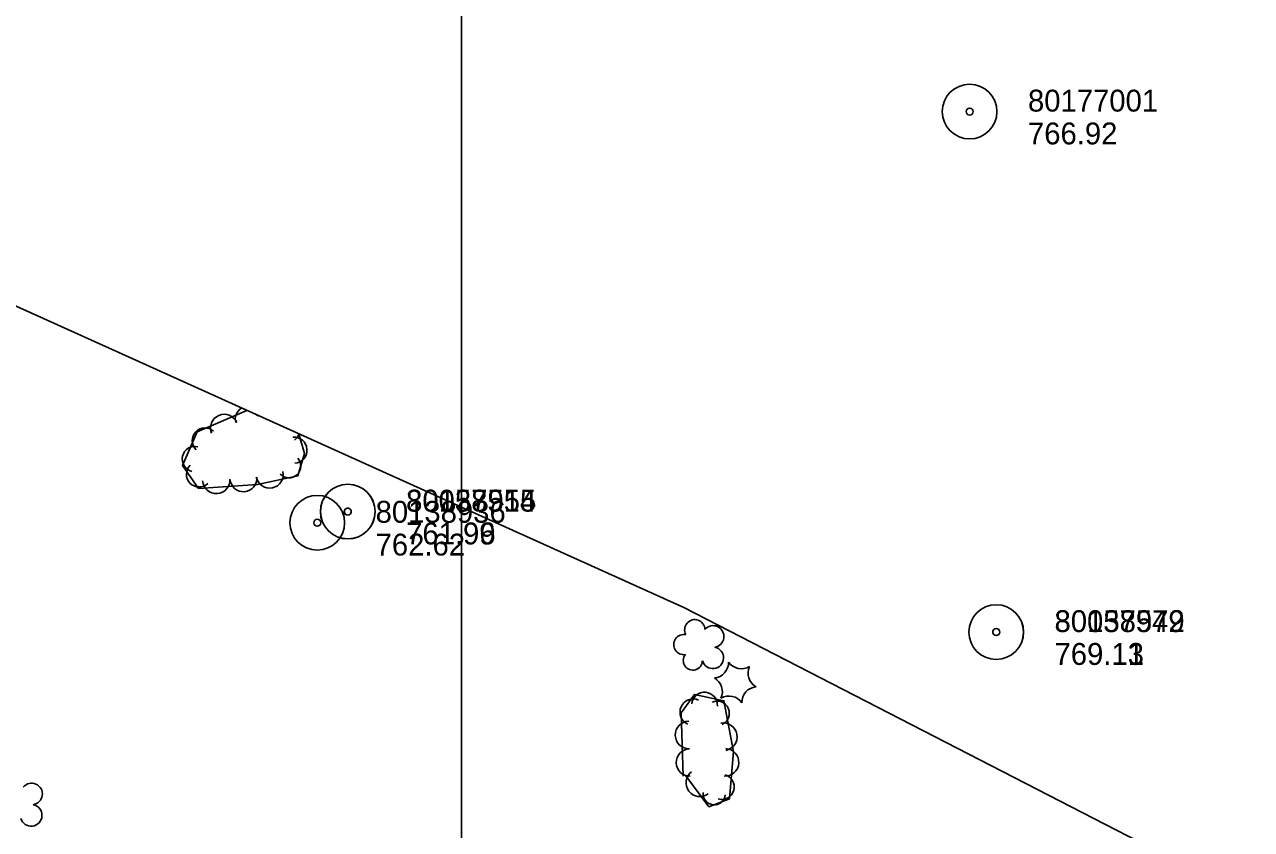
# Model space of a CAD drawing. Extents: x 591954 to 597000, y 198576 to 213500.
# Drawn here: x 595880.1 to 596216.8, y 204616 to 204836.8 of the extents above; entities that cross this region are included whole.
import ezdxf

# ---------------------------------------------------------------- set-up
doc = ezdxf.new("R2010")
doc.units = 0
for name, color, linetype in [('Level 10', 7, 'Continuous'), ('Level 18', 7, 'Continuous'), ('Level 4', 7, 'Continuous'), ('Level 6', 7, 'Continuous')]:
    doc.layers.add(name, color=color, linetype=linetype)

msp = doc.modelspace()

# ---------------------------------------------------------------- linework, layer by layer
at = {"layer": 'Level 10'}
msp.add_line((596000, 204000), (596000, 205500), dxfattribs=at)
msp.add_line((596000, 204000), (596000, 205500), dxfattribs=at)
msp.add_line((596000, 204000), (596000, 205500), dxfattribs=at)
at = {"layer": 'Level 18'}
for points in [[(595941.16, 204730.91), (595927.51, 204725.07), (595923.51, 204715.8), (595927.88, 204709.53), (595944.04, 204710.64)], [(595941.16, 204730.91), (595927.51, 204725.07), (595923.51, 204715.8), (595927.88, 204709.53), (595944.04, 204710.64)], [(595941.16, 204730.91), (595927.51, 204725.07), (595923.51, 204715.8), (595927.88, 204709.53), (595944.04, 204710.64)], [(595944.04, 204710.64), (595955.15, 204712.99), (595956.99, 204719.09), (595955.41, 204724.48)], [(595944.04, 204710.64), (595955.15, 204712.99), (595956.99, 204719.09), (595955.41, 204724.48)], [(595944.04, 204710.64), (595955.15, 204712.99), (595956.99, 204719.09), (595955.41, 204724.48)], [(596061.55, 204630.68), (596067.9, 204622.2), (596073.56, 204624.35), (596074.67, 204637.32), (596072.04, 204651.26), (596063.92, 204653.01), (596060.33, 204647.94), (596060.85, 204630.55)], [(596061.55, 204630.68), (596067.9, 204622.2), (596073.56, 204624.35), (596074.67, 204637.32), (596072.04, 204651.26), (596063.92, 204653.01), (596060.33, 204647.94), (596060.85, 204630.55)], [(596061.55, 204630.68), (596067.9, 204622.2), (596073.56, 204624.35), (596074.67, 204637.32), (596072.04, 204651.26), (596063.92, 204653.01), (596060.33, 204647.94), (596060.85, 204630.55)]]:
    msp.add_lwpolyline(points, dxfattribs=at)
for centre, radius, start, end in [((595941.57, 204728.5), 3.6, 121.3969, 195.0216), ((595941.57, 204728.5), 3.6, 121.3969, 195.0216), ((595941.57, 204728.5), 3.6, 121.3969, 195.0216), ((595934.92, 204726.11), 3.75, 23.1982, 203.1829), ((595934.92, 204726.11), 3.75, 23.1982, 203.1829), ((595934.92, 204726.11), 3.75, 23.1982, 203.1829), ((595947.62, 204728.34), 3.75, 160.42, 163.9598), ((595947.62, 204728.34), 3.75, 160.42, 163.9598), ((595947.62, 204728.34), 3.75, 160.42, 163.9598), ((595929.63, 204722.65), 3.48, 46.6007, 226.5854), ((595929.63, 204722.65), 3.48, 46.6007, 226.5854), ((595929.63, 204722.65), 3.48, 46.6007, 226.5854), ((595954.04, 204720), 3.61, 274.7871, 94.7718), ((595954.04, 204720), 3.61, 274.7871, 94.7718), ((595954.04, 204720), 3.61, 274.7871, 94.7718), ((595952.27, 204725.46), 3.34, 305.3706, 342.6238), ((595952.27, 204725.46), 3.34, 305.3706, 342.6238), ((595952.27, 204725.46), 3.34, 305.3706, 342.6238), ((595926.88, 204717.58), 3.47, 76.7174, 256.7021), ((595926.88, 204717.58), 3.47, 76.7174, 256.7021), ((595926.88, 204717.58), 3.47, 76.7174, 256.7021), ((595928.05, 204713.39), 3.48, 133.9607, 313.9454), ((595928.05, 204713.39), 3.48, 133.9607, 313.9454), ((595928.05, 204713.39), 3.48, 133.9607, 313.9454), ((595952.7, 204715.63), 3.23, 222.3399, 42.3245), ((595952.7, 204715.63), 3.23, 222.3399, 42.3245), ((595952.7, 204715.63), 3.23, 222.3399, 42.3245), ((595932.76, 204711.83), 3.75, 183.9458, 3.9304), ((595932.76, 204711.83), 3.75, 183.9458, 3.9304), ((595932.76, 204711.83), 3.75, 183.9458, 3.9304), ((595940.2, 204712.32), 3.71, 183.9364, 3.921), ((595940.2, 204712.32), 3.71, 183.9364, 3.921), ((595940.2, 204712.32), 3.71, 183.9364, 3.921), ((595947.38, 204713.35), 3.75, 191.9919, 11.9766), ((595947.38, 204713.35), 3.75, 191.9919, 11.9766), ((595947.38, 204713.35), 3.75, 191.9919, 11.9766), ((596064.04, 204670.77), 2.78, 1.3946, 209.1675), ((596064.04, 204670.77), 2.78, 1.3946, 209.1675), ((596064.04, 204670.77), 2.78, 1.3946, 209.1675), ((596069.08, 204668.91), 2.97, 278.4237, 139.6575), ((596069.08, 204668.91), 2.97, 278.4237, 139.6575), ((596069.08, 204668.91), 2.97, 278.4237, 139.6575), ((596061.04, 204666.69), 2.78, 78.0716, 279.0826), ((596061.04, 204666.69), 2.78, 78.0716, 279.0826), ((596061.04, 204666.69), 2.78, 78.0716, 279.0826), ((596068.97, 204663.06), 2.97, 196.0745, 79.0477), ((596068.97, 204663.06), 2.97, 196.0745, 79.0477), ((596068.97, 204663.06), 2.97, 196.0745, 79.0477), ((596063.5, 204662.29), 2.61, 140.7797, 358.7123), ((596063.5, 204662.29), 2.61, 140.7797, 358.7123), ((596063.5, 204662.29), 2.61, 140.7797, 358.7123), ((596069.02, 204661.8), 4.3, 275.2113, 0.9762), ((596069.02, 204661.8), 4.3, 275.2113, 0.9762), ((596069.02, 204661.8), 4.3, 275.2113, 0.9762), ((596076.84, 204664.36), 4.3, 215.2113, 300.9762), ((596076.84, 204664.36), 4.3, 215.2113, 300.9762), ((596076.84, 204664.36), 4.3, 215.2113, 300.9762), ((596067.33, 204653.76), 4.3, 335.2113, 60.9762), ((596067.33, 204653.76), 4.3, 335.2113, 60.9762), ((596067.33, 204653.76), 4.3, 335.2113, 60.9762), ((596082.95, 204658.87), 4.3, 155.2113, 240.9762), ((596082.95, 204658.87), 4.3, 155.2113, 240.9762), ((596082.95, 204658.87), 4.3, 155.2113, 240.9762), ((596081.26, 204650.82), 4.3, 95.2113, 180.9762), ((596081.26, 204650.82), 4.3, 95.2113, 180.9762), ((596081.26, 204650.82), 4.3, 95.2113, 180.9762), ((596063.61, 204648.14), 3.62, 65.8203, 245.805), ((596063.61, 204648.14), 3.62, 65.8203, 245.805), ((596063.61, 204648.14), 3.62, 65.8203, 245.805), ((596066.72, 204650.08), 3.53, 355.0699, 175.0546), ((596066.72, 204650.08), 3.53, 355.0699, 175.0546), ((596066.72, 204650.08), 3.53, 355.0699, 175.0546), ((596070.16, 204647.83), 3.36, 294.0376, 114.0223), ((596070.16, 204647.83), 3.36, 294.0376, 114.0223), ((596070.16, 204647.83), 3.36, 294.0376, 114.0223), ((596073.44, 204648.27), 4.3, 35.2113, 120.9762), ((596073.44, 204648.27), 4.3, 35.2113, 120.9762), ((596073.44, 204648.27), 4.3, 35.2113, 120.9762), ((596062.49, 204641.89), 3.79, 91.7092, 271.6939), ((596062.49, 204641.89), 3.79, 91.7092, 271.6939), ((596062.49, 204641.89), 3.79, 91.7092, 271.6939), ((596071.88, 204641.39), 3.79, 280.6622, 100.6468), ((596071.88, 204641.39), 3.79, 280.6622, 100.6468), ((596071.88, 204641.39), 3.79, 280.6622, 100.6468), ((596062.7, 204634.35), 3.75, 91.7058, 271.6905), ((596062.7, 204634.35), 3.75, 91.7058, 271.6905), ((596062.7, 204634.35), 3.75, 91.7058, 271.6905), ((596072.34, 204634.38), 3.78, 266.6073, 86.592), ((596072.34, 204634.38), 3.78, 266.6073, 86.592), ((596072.34, 204634.38), 3.78, 266.6073, 86.592), ((596065.46, 204628.77), 3.79, 126.8685, 306.8532), ((596065.46, 204628.77), 3.79, 126.8685, 306.8532), ((596065.46, 204628.77), 3.79, 126.8685, 306.8532), ((596071.42, 204627.65), 3.45, 254.4916, 74.4762), ((596071.42, 204627.65), 3.45, 254.4916, 74.4762), ((596071.42, 204627.65), 3.45, 254.4916, 74.4762), ((595882.08, 204625.69), 2.97, 278.4237, 139.6575), ((595882.08, 204625.69), 2.97, 278.4237, 139.6575), ((595882.08, 204625.69), 2.97, 278.4237, 139.6575), ((596069.37, 204625.79), 3.07, 173.4614, 353.446), ((596069.37, 204625.79), 3.07, 173.4614, 353.446), ((596069.37, 204625.79), 3.07, 173.4614, 353.446), ((595881.97, 204619.83), 2.97, 196.0745, 79.0477), ((595881.97, 204619.83), 2.97, 196.0745, 79.0477), ((595881.97, 204619.83), 2.97, 196.0745, 79.0477)]:
    msp.add_arc(centre, radius, start, end, dxfattribs=at)
at = {"layer": 'Level 4'}
msp.add_lwpolyline([(596451.14, 204145.51), (596525.27, 204456.26), (596301.7, 204553.02), (596061.01, 204676.82), (595803.6, 204793.01), (595657.91, 204869.81), (595496.03, 204962.18), (595284.73, 205098.89)], dxfattribs=at)
msp.add_lwpolyline([(596451.14, 204145.51), (596525.27, 204456.26), (596301.7, 204553.02), (596061.01, 204676.82), (595803.6, 204793.01), (595657.91, 204869.81), (595496.03, 204962.18), (595284.73, 205098.89)], dxfattribs=at)
msp.add_lwpolyline([(596451.14, 204145.51), (596525.27, 204456.26), (596301.7, 204553.02), (596061.01, 204676.82), (595803.6, 204793.01), (595657.91, 204869.81), (595496.03, 204962.18), (595284.73, 205098.89)], dxfattribs=at)
at = {"layer": 'Level 6'}
for centre, radius in [((596139.46, 204812.89), 7.5), ((596139.46, 204812.89), 7.5), ((596139.46, 204812.89), 7.5), ((596139.46, 204812.89), 0.96), ((596139.46, 204812.89), 0.96), ((596139.46, 204812.89), 0.96), ((595968.83, 204703.15), 7.5), ((595968.83, 204703.15), 7.5), ((595968.83, 204703.15), 7.5), ((595968.85, 204703.18), 7.5), ((595968.85, 204703.18), 7.5), ((595968.85, 204703.18), 7.5), ((595960.47, 204700.11), 7.5), ((595960.47, 204700.11), 7.5), ((595960.47, 204700.11), 7.5), ((595968.83, 204703.15), 0.96), ((595968.83, 204703.15), 0.96), ((595968.83, 204703.15), 0.96), ((595968.85, 204703.18), 0.96), ((595968.85, 204703.18), 0.96), ((595968.85, 204703.18), 0.96), ((595960.47, 204700.11), 0.96), ((595960.47, 204700.11), 0.96), ((595960.47, 204700.11), 0.96), ((596146.74, 204670.11), 7.5), ((596146.74, 204670.11), 7.5), ((596146.74, 204670.11), 7.5), ((596146.76, 204670.12), 7.5), ((596146.76, 204670.12), 7.5), ((596146.76, 204670.12), 7.5), ((596146.74, 204670.11), 0.96), ((596146.74, 204670.11), 0.96), ((596146.74, 204670.11), 0.96), ((596146.76, 204670.12), 0.96), ((596146.76, 204670.12), 0.96), ((596146.76, 204670.12), 0.96)]:
    msp.add_circle(centre, radius, dxfattribs=at)

# ---------------------------------------------------------------- texts
for s, p in [('80177001', (596155.46, 204812.89)), ('80177001', (596155.46, 204812.89)), ('80177001', (596155.46, 204812.89)), ('766.92', (596155.46, 204803.89)), ('766.92', (596155.46, 204803.89)), ('766.92', (596155.46, 204803.89)), ('30057515', (595984.83, 204703.15)), ('30057515', (595984.83, 204703.15)), ('30057515', (595984.83, 204703.15)), ('80138954', (595984.85, 204703.18)), ('80138954', (595984.85, 204703.18)), ('80138954', (595984.85, 204703.18)), ('80138936', (595976.47, 204700.11)), ('80138936', (595976.47, 204700.11)), ('80138936', (595976.47, 204700.11)), ('761.99', (595984.83, 204694.15)), ('761.99', (595984.83, 204694.15)), ('761.99', (595984.83, 204694.15)), ('761.96', (595984.85, 204694.18)), ('761.96', (595984.85, 204694.18)), ('761.96', (595984.85, 204694.18)), ('762.62', (595976.47, 204691.11)), ('762.62', (595976.47, 204691.11)), ('762.62', (595976.47, 204691.11)), ('30057549', (596162.74, 204670.11)), ('30057549', (596162.74, 204670.11)), ('30057549', (596162.74, 204670.11)), ('80138972', (596162.76, 204670.12)), ('80138972', (596162.76, 204670.12)), ('80138972', (596162.76, 204670.12)), ('769.13', (596162.74, 204661.11)), ('769.13', (596162.74, 204661.11)), ('769.13', (596162.74, 204661.11)), ('769.11', (596162.76, 204661.12)), ('769.11', (596162.76, 204661.12)), ('769.11', (596162.76, 204661.12))]:
    msp.add_text(s, height=6, dxfattribs=at).set_placement(p)

doc.saveas('drawing.dxf')
